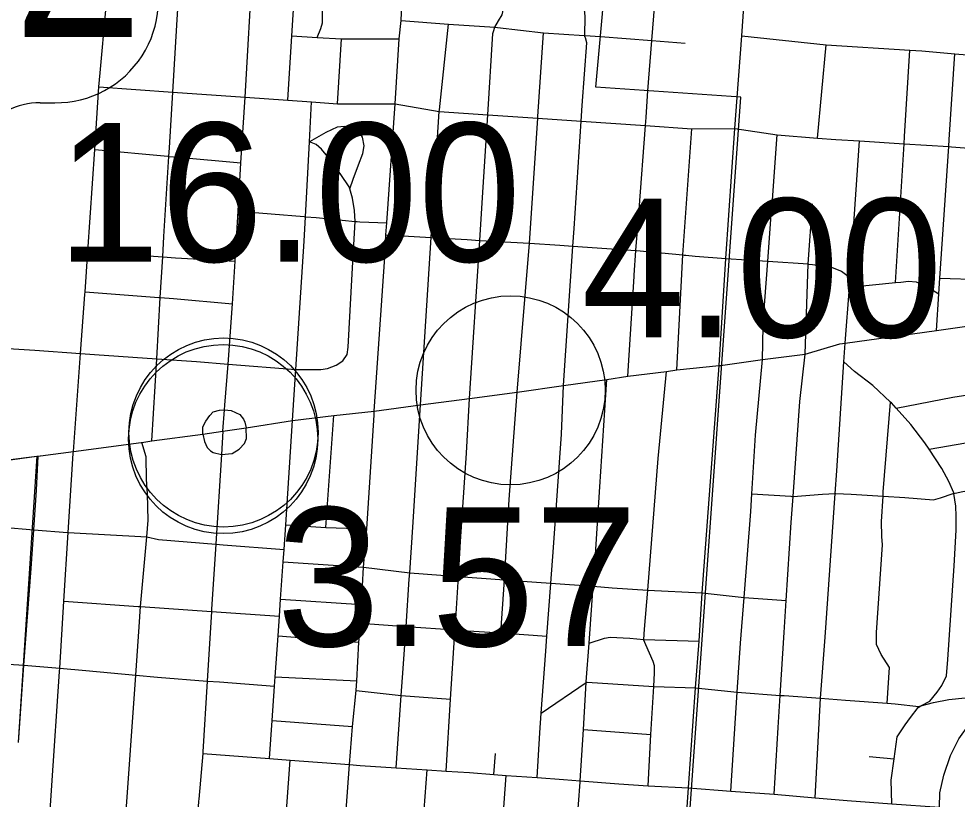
# Model space of a CAD drawing. Extents: x 1659811 to 1934326, y 644115 to 934867.
# Drawn here: x 1844319 to 1851761, y 714701 to 720893 of the extents above; entities that cross this region are included whole.
import ezdxf

# ---------------------------------------------------------------- set-up
doc = ezdxf.new("R2010")
doc.units = 0
for name, color, linetype in [('Default', 7, 'Continuous'), ('GM_X_City_Street', 7, 'Continuous'), ('GM_X_Corporation', 7, 'Continuous'), ('GM_X_State_Route', 7, 'Continuous'), ('GM_X_Township', 7, 'Continuous'), ('GM_X_US_Route', 7, 'Continuous'), ('GM_X_US_Shield', 7, 'Continuous')]:
    doc.layers.add(name, color=color, linetype=linetype)

msp = doc.modelspace()

# ---------------------------------------------------------------- linework, layer by layer
at = {"layer": 'Default'}
for centre in [(1848219.2, 717945.2), (1845943, 717610.6), (1845939.7, 717558.1)]:
    msp.add_circle(centre, 750, dxfattribs=at)
at = {"layer": 'GM_X_City_Street'}
for points in [[(1847136.1, 717747.7), (1847138.2, 717780.3), (1847221.1, 719001), (1847231, 719179.2), (1847238.4, 719273.3), (1847302.8, 720217.7), (1847336.2, 720733.9), (1847351.1, 720878.7), (1847356, 721002.4), (1847374.6, 721204.2), (1847385.7, 721393.6), (1847399.4, 721544.6), (1847420.4, 721866.4), (1847441.9, 722083.5), (1847446.3, 722138.7), (1847451.3, 722195.6), (1847451.7, 722201)], [(1848084.7, 720792.8), (1848094, 720825.8), (1848123, 720875.2), (1848152.1, 720924.6), (1848169.5, 720994.3), (1848181.1, 721145.3), (1848204.4, 721490.9), (1848224.7, 721807.5), (1848253.8, 722125.6)], [(1846452.1, 720247.8), (1846484.5, 720756.5), (1846527.2, 721425.7), (1846564.1, 722003.9)], [(1845374.4, 717543.3), (1845412.9, 718196.1), (1845441.5, 718680.8), (1845460.5, 719004.3), (1845470, 719165.4), (1845509.8, 719801.2), (1845514, 719869.8), (1845541.1, 720311.2), (1845573.7, 720842.3), (1845612.4, 721483.7), (1845633.1, 721594.4), (1845669.7, 721687.6), (1845727.2, 721808.2), (1845773.2, 721879.1), (1845802, 721906.3), (1845862.9, 721938.7)], [(1845953.2, 717827.2), (1845978.3, 718153.9), (1846015.1, 718631.2), (1846034.7, 718969.4), (1846057.6, 719365.7), (1846079.8, 719750), (1846115.1, 720271.3), (1846176, 721336.5), (1846181.8, 721443.2), (1846210.7, 721973)], [(1848811.9, 720741.9), (1848811.4, 720743.7), (1848808.7, 720753), (1848807.3, 720758.9), (1848811.4, 720910), (1848802.7, 720991.4), (1848802.7, 721107.5), (1848834.7, 721453.2), (1848854, 721730.5)], [(1850016, 720267.2), (1850051.9, 720757.4), (1850121, 721758)], [(1844955.2, 720352), (1844965, 720464.1), (1845008.7, 720960.5), (1845020.2, 721012.3), (1845075.9, 721139), (1845161.1, 721321.1), (1845161.9, 721351.1), (1845166, 721425.2), (1845174.8, 721453), (1845185.5, 721474.7), (1845201.9, 721490.3), (1845256.4, 721506.8)], [(1849306.8, 720321.4), (1849339.1, 720719.4), (1849384.4, 721279.4), (1849396.1, 721424)], [(1846685.3, 720744.4), (1846713.5, 720816.1), (1846728.8, 720859.8), (1846728.1, 720907.9), (1846724, 721046.3), (1846731.3, 721092.2), (1846764.6, 721135.4), (1846802.8, 721142.3), (1846856.7, 721138.8), (1846936.1, 721114.5), (1847009.1, 721080.4), (1847078, 721038.4), (1847139, 721002.5), (1847192.7, 720991), (1847242.7, 720989.6), (1847356, 721002.4)], [(1847351.1, 720878.7), (1847728, 720849.1), (1848094, 720825.8), (1848116.1, 720823.3)], [(1847504.1, 717830.8), (1847588.7, 719156.6), (1847588.9, 719158.8), (1847653.4, 720157.5), (1847654.2, 720169.2), (1847728, 720849.1)], [(1848116.1, 720823.3), (1848480.3, 720781.7), (1848802.9, 720759.1), (1848807.3, 720758.9), (1848931, 720751.7)], [(1846484.5, 720756.5), (1846685.3, 720744.4), (1846879, 720732.8), (1847336.2, 720733.9)], [(1846847.7, 720216.8), (1846879, 720732.8)], [(1847893.7, 717880.4), (1847974.2, 719134.7), (1847996, 719474.9), (1848038.2, 720131.1), (1848079.5, 720774.6), (1848084.7, 720792.8)], [(1848434.9, 720107.4), (1848435.5, 720116.7), (1848480.3, 720781.7)], [(1848639.9, 717982.8), (1848714, 719089.7), (1848723.5, 719229.8), (1848779, 720080.3), (1848787.1, 720204.3), (1848823.3, 720702.4), (1848811.9, 720741.9)], [(1848931, 720751.7), (1849339.1, 720719.4), (1849603.6, 720698.5)], [(1850051.9, 720757.4), (1850720.2, 720686.9), (1851385.2, 720643.8), (1851480.8, 720637.6), (1851742.3, 720615.1), (1852069.6, 720587), (1852396.5, 720559), (1852691.7, 720533.7)], [(1850651.7, 719946.4), (1850720.2, 720686.9)], [(1851343.4, 719958.9), (1851343.4, 719958.9), (1851385.2, 720643.8)], [(1851697, 719935.9), (1851697, 719935.9), (1851742.3, 720615.1)], [(1844751.8, 717443.6), (1844752.9, 717460.7), (1844809.9, 718237.9), (1844844.1, 718705.7), (1844845.5, 718726), (1844867.1, 719046), (1844921.8, 719856.3), (1844955.2, 720352)], [(1844955.2, 720352), (1845541.1, 720311.2), (1846115.1, 720271.3), (1846452.1, 720247.8), (1846639.7, 720233.1), (1846847.7, 720216.8), (1847302.8, 720217.7)], [(1849293.7, 720110.6), (1849293.7, 720111.7), (1849306.8, 720321.4)], [(1846513.5, 718074.5), (1846515.9, 718109.6), (1846583.5, 719127.9), (1846593.4, 719322.3), (1846623.6, 719916.6), (1846639.7, 720233.1)], [(1847302.8, 720217.7), (1847653.4, 720157.5), (1848038.2, 720131.1), (1848434.6, 720103.9), (1848779, 720080.3), (1849289.6, 720045.3), (1849657.1, 720020.1), (1849998.1, 720022.8)], [(1849872, 718140.7), (1849926, 718991.5), (1849998.1, 720022.8), (1850016, 720267.2)], [(1848272.1, 717930.2), (1848370, 719111.3), (1848434.6, 720103.9), (1848434.9, 720107.4)], [(1849237.6, 719373.6), (1849238.2, 719380.5), (1849289.6, 720045.3), (1849293.7, 720110.6)], [(1846945.1, 719542.8), (1846969.8, 719619.8), (1847013.2, 719734.8), (1847047.8, 719824), (1847057.6, 719885.8), (1847045.5, 719952.3), (1847018.7, 719995.2), (1846987.4, 720018.1), (1846953.8, 720033.2), (1846901.9, 720038.7), (1846843.7, 720032.4), (1846754.5, 719990.9), (1846623.6, 719916.6)], [(1849537.9, 718108), (1849585.6, 719019.1), (1849657.1, 720020.1)], [(1849998.1, 720022.8), (1850333.5, 719970.8), (1850651.7, 719946.4), (1850798.6, 719935.1), (1850986.5, 719923.3), (1851339.8, 719901), (1851693.2, 719878.6), (1851715.4, 719877.2), (1852021.1, 719851.6), (1852340.8, 719824.7), (1852470, 719813.9), (1852589.7, 719804.8), (1852597.6, 719804.2)], [(1846515.9, 718109.6), (1846631.9, 718110.2), (1846713.9, 718109.8), (1846766.2, 718118.3), (1846837, 718144.4), (1846888, 718179), (1846923.5, 718228.1), (1846931.2, 718288), (1846962.1, 718870.3), (1846986.1, 719285), (1846982.7, 719372.9), (1846965.5, 719469.6), (1846945.1, 719542.8), (1846940.1, 719560.5), (1846872.8, 719656.7), (1846794.1, 719769.2), (1846718.6, 719857.6), (1846677.6, 719894.9), (1846623.6, 719916.6)], [(1850294.5, 719447.2), (1850295.2, 719457.2), (1850333.5, 719970.8)], [(1850873.1, 718319), (1850905.4, 718763.4), (1850986.5, 719923.3)], [(1851272.5, 718799.8), (1851339.8, 719901), (1851343.4, 719958.9)], [(1851596, 718420.8), (1851615.2, 718709.3), (1851623.5, 718833.6), (1851693.2, 719878.6), (1851697, 719935.9)], [(1844921.8, 719856.3), (1845500.7, 719802)], [(1845500.7, 719802), (1845502.8, 719801.8), (1845509.8, 719801.2), (1845582.1, 719794.4), (1846079.8, 719750)], [(1850221.8, 718452.3), (1850222.4, 718481.2), (1850258.8, 718969.6), (1850294.5, 719447.2)], [(1850554.9, 718232.4), (1850578.8, 718947.2), (1850611.9, 719423.2)], [(1846057.6, 719365.7), (1846582.4, 719323.2), (1846593.4, 719322.3), (1846594.3, 719322.3)], [(1846594.3, 719322.3), (1846676.9, 719315.6), (1846986.1, 719285), (1846992.1, 719284.4), (1847002.7, 719283.5), (1847023.2, 719282.6)], [(1849198, 718847.2), (1849198.8, 718859.1), (1849212.9, 719053.9), (1849237.6, 719373.6)], [(1847023.2, 719282.6), (1847238.4, 719273.3)], [(1847231, 719179.2), (1847588.7, 719156.6), (1847874.5, 719140.6), (1847974.2, 719134.7), (1848370, 719111.3), (1848609.7, 719097.2), (1848714, 719089.7), (1849212.9, 719053.9), (1849218.8, 719053.5), (1849585.6, 719019.1), (1849596.6, 719018), (1849609.2, 719016.8)], [(1844867.1, 719046), (1845460.5, 719004.3), (1845563, 718997.2), (1846034.7, 718969.4)], [(1849609.2, 719016.8), (1849681.8, 719010), (1849926, 718991.5)], [(1849926, 718991.5), (1850258.8, 718969.6), (1850578.8, 718947.2), (1850582.4, 718946.9), (1850612.6, 718942.5), (1850631, 718939.9)], [(1850631, 718939.9), (1850668.1, 718934.5), (1850755.9, 718926), (1850843, 718891.5), (1850886, 718858.2), (1850905.4, 718763.4), (1851272.5, 718799.8), (1851314.7, 718804), (1851374.9, 718810.3), (1851434.8, 718806.7), (1851510, 718774.5), (1851615.2, 718709.3)], [(1849149.8, 718056.8), (1849198, 718847.2)], [(1851623.5, 718833.6), (1851953.3, 718823.5), (1852264, 718813.9), (1852586.5, 718804.1)], [(1844845.5, 718726), (1845428.9, 718681.8), (1845430.6, 718681.7)], [(1845430.6, 718681.7), (1845441.5, 718680.8), (1845545.6, 718672.9), (1846015.1, 718631.2)], [(1850215.9, 718189.9), (1850221.8, 718452.3)], [(1842933.1, 718357.8), (1844447.1, 718263.8), (1844809.9, 718237.9), (1844918.4, 718230.1), (1845412.9, 718196.1), (1845727.2, 718174.5), (1845978.3, 718153.9), (1846515.9, 718109.6)], [(1850634.9, 714711.2), (1850676.4, 715502.1), (1850712.8, 715987.5), (1850792.6, 717127.3), (1850805.1, 717305.8), (1850862.2, 718172.1), (1850873.1, 718319)], [(1850310.1, 714742), (1850339.8, 715270.7), (1850356, 715525.3), (1850387.6, 716023), (1850404.3, 716277.1), (1850445, 716897.3), (1850459.6, 717104), (1850512.9, 717857.5), (1850554.9, 718232.4)], [(1849507.9, 713009.7), (1849532.7, 713412.2), (1849554.7, 713757.9), (1849580.9, 714092.6), (1849583.4, 714126.3), (1849606.5, 714451.1), (1849629.4, 714790.6), (1849684.4, 715585.1), (1849713.6, 715954.1), (1849739, 716339.8), (1849872, 718140.7)], [(1849965.5, 714766), (1850014.5, 715550), (1850043, 715938.8), (1850070.9, 716302.5), (1850123.4, 716984.8), (1850132, 717123.1), (1850160.9, 717589.1), (1850215.9, 718189.9)], [(1851242.9, 714665.2), (1851236.2, 714851.9), (1851259.8, 715020.9), (1851284.2, 715195.3), (1851349.1, 715290.6), (1851391, 715349.7), (1851451.1, 715429), (1851472.9, 715441.3), (1851542.6, 715480.5), (1851602.7, 715550.9), (1851638.3, 715604), (1851674.5, 715679.1), (1851686.3, 715811.1), (1851735.8, 716553.3), (1851752, 716835.5), (1851751.2, 716945.7), (1851749.5, 717026), (1851733, 717127.8), (1851732.6, 717130.7), (1851693.2, 717222), (1851638.2, 717325.8), (1851537.3, 717477.8), (1851503.9, 717528.2), (1851392.1, 717673.7), (1851276.5, 717804.1), (1851239, 717846.5), (1851232.6, 717852.4), (1851090.9, 717983.1), (1850946, 718095.5), (1850862.2, 718172.1)], [(1846489.1, 717706.1), (1846513.5, 718074.5)], [(1849309.9, 714808), (1849332.5, 715213.6), (1849353.8, 715596), (1849359.8, 715704), (1849361.4, 715760.1), (1849348.4, 715794.5), (1849292.2, 715926.4), (1849275.2, 715963), (1849275.7, 715969.4), (1849281.8, 716051), (1849306.2, 716359), (1849389.1, 717404.9), (1849454.3, 718094.9)], [(1848537.3, 716413.7), (1848537.4, 716415.4), (1848558.1, 716699.4), (1848622.2, 717597.5), (1848639.9, 717982.8)], [(1848673.1, 713046.4), (1848673.1, 713046.7), (1848705.3, 713424.7), (1848705.4, 713425.7), (1848707.9, 713773), (1848708, 713794.5), (1848724.6, 714151.6), (1848729.5, 714258.9), (1848745.6, 714487.2), (1848770.3, 714837.1), (1848770.9, 714847.1), (1848796.1, 715255.1), (1848819, 715626.9), (1848819.4, 715633.4), (1848841.5, 715938.1), (1848874.3, 716390.4), (1848889.4, 716599.6), (1848926.3, 717179.8), (1848981.9, 718032.1)], [(1851276.5, 717804.1), (1851726.6, 717890.5), (1852066.3, 717942.9), (1852135, 717966.9), (1852169.7, 717990), (1852212.2, 718018.7)], [(1848170.5, 716442.3), (1848208.9, 717078.3), (1848272.1, 717930.2)], [(1845937.2, 717620.1), (1845950.2, 717789.4), (1845953.2, 717827.2)], [(1847310.8, 714951), (1847351.5, 715524.3), (1847361.5, 715665.7), (1847390, 716072.6), (1847416.1, 716445.8), (1847419.5, 716496.1), (1847444.1, 716859.9), (1847504.1, 717830.8)], [(1847777.5, 716024.5), (1847778.8, 716045), (1847805.5, 716468), (1847823, 716744.7), (1847869.4, 717447), (1847893.7, 717880.4)], [(1851173.1, 717117.6), (1851173.2, 717119.8), (1851174.5, 717140.8), (1851232.6, 717852.4)], [(1845778.5, 717598.4), (1845778.2, 717655.9), (1845801.5, 717699.4), (1845834.8, 717744.5), (1845859.7, 717773.8), (1845910.2, 717788.4), (1845950.2, 717789.4), (1846004.1, 717785.7), (1846071.2, 717753.6), (1846102.2, 717716.7), (1846111.5, 717692.4), (1846121.5, 717648.8)], [(1846753.5, 716857.1), (1846817.8, 717745.8)], [(1846836.5, 713121.5), (1846840, 713499.7), (1846863, 713872.6), (1846885.8, 714244), (1846886.8, 714256.5), (1846914.5, 714615.1), (1846942.4, 714976), (1846965.8, 715278.3), (1846995.6, 715563.4), (1847000.9, 715639.8), (1847015.2, 715946.2), (1847030.6, 716097.6), (1847037.6, 716245.3), (1847054, 716543.1), (1847079.5, 716846.2), (1847136.1, 717747.7)], [(1846308, 715023.6), (1846329.1, 715326.9), (1846348, 715598.4), (1846353.2, 715673), (1846375.4, 715997), (1846386.3, 716154.8), (1846395.5, 716289.2), (1846415.8, 716584.9), (1846422.4, 716681.3), (1846436, 716879.2), (1846489.1, 717706.1)], [(1845778.5, 717598.4), (1845790.9, 717539.3), (1845813.5, 717492.5), (1845840.8, 717465.7), (1845860.4, 717451.1), (1845925.7, 717437.3), (1846010.2, 717442.7), (1846067.2, 717477.1), (1846108.5, 717522.1), (1846125.8, 717563.7), (1846121.5, 717648.8)], [(1851537.3, 717477.8), (1852043.3, 717564.7), (1852114, 717586.7), (1852150.9, 717615.7), (1852188.4, 717640.2)], [(1845117.9, 713864.1), (1845246.8, 715685.8), (1845273.9, 716068.9), (1845284.5, 716229.1), (1845334.6, 716782.1), (1845344.6, 716914), (1845338.9, 717124.7), (1845333.2, 717240.9), (1845328.9, 717418.6), (1845293.9, 717532.4)], [(1844358.5, 715764.7), (1844418.8, 716530.8), (1844438.7, 716839.1), (1844458.9, 717153), (1844474.1, 717423.7)], [(1844471.6, 713183.6), (1844520.2, 713905.8), (1844641.9, 715713.4), (1844643.6, 715740.3), (1844677.5, 716273.2), (1844712.1, 716817.8), (1844751.8, 717443.6)], [(1850132, 717123.1), (1850442.6, 717104.2), (1850449.6, 717103.7)], [(1850449.6, 717103.7), (1850453, 717103.5), (1850459.6, 717104), (1850693.6, 717120.6), (1850792.6, 717127.3), (1850797.9, 717127.6), (1850919.8, 717122.1), (1851172.3, 717105.3), (1851345.3, 717093.8), (1851572.9, 717075.2), (1851629.4, 717091.6), (1851728.4, 717126.8), (1851733, 717127.8), (1851817.1, 717146.3), (1851882.9, 717140.4), (1851958.2, 717112.1), (1852070.9, 717066.8), (1852145.8, 717040.7), (1852189.8, 717025.3), (1852445.9, 717009.2), (1852483.2, 717006.2)], [(1851204.2, 715463.1), (1851224.2, 715746.3), (1851157.1, 715850.4), (1851121.3, 715927.6), (1851120.1, 716023.9), (1851168.3, 716720.1), (1851164.2, 716786.3), (1851159.7, 716904.7), (1851172.3, 717105.3), (1851173.1, 717117.6)], [(1844193.2, 716858.4), (1844438.7, 716839.1)], [(1846436, 716879.2), (1846753.5, 716857.1), (1847079.5, 716846.2)], [(1844438.7, 716839.1), (1844706.9, 716818.2)], [(1844706.9, 716818.2), (1844707, 716818.2), (1844712.1, 716817.8), (1845334.6, 716782.1), (1845426.1, 716762.1), (1845881.1, 716725.2), (1845939.7, 716720.5)], [(1845939.7, 716720.5), (1845940.3, 716720.4), (1846422.4, 716681.3)], [(1846415.8, 716584.9), (1847049.3, 716543.4)], [(1847049.3, 716543.4), (1847054, 716543.1), (1847419.5, 716496.1), (1847805.5, 716468), (1848170.5, 716442.3), (1848274.3, 716435), (1848537.4, 716415.4), (1848874.3, 716390.4), (1849025.1, 716379.1), (1849306.2, 716359), (1849739, 716339.8)], [(1848142.4, 716020.2), (1848170.5, 716442.3)], [(1848430.7, 714872.5), (1848451.4, 715227.1), (1848462.6, 715382.9), (1848498.3, 715877.2), (1848506.9, 715995.5), (1848537.3, 716413.7)], [(1849739, 716339.8), (1850070.9, 716302.5), (1850404.3, 716277.1)], [(1844677.5, 716273.2), (1845264.7, 716230.6)], [(1846395.5, 716289.2), (1847037.6, 716245.3)], [(1845264.7, 716230.6), (1845265.2, 716230.5), (1845284.5, 716229.1), (1845847.6, 716191.1), (1846386.3, 716154.8)], [(1847030.6, 716097.6), (1847390, 716072.6), (1847778.8, 716045), (1847840.6, 716040.6), (1848142.4, 716020.2), (1848506.9, 715995.5)], [(1846375.4, 715997), (1847015.2, 715946.2)], [(1847707.9, 714924.8), (1847743.9, 715494.2), (1847777.5, 716024.5)], [(1848841.5, 715938.1), (1848963.5, 715978), (1849007.8, 715986.8), (1849165.6, 715978.2), (1849275.7, 715969.4), (1849713.6, 715954.1)], [(1844114, 715780), (1844358.5, 715764.7)], [(1844316.8, 715152.6), (1844358.5, 715764.7)], [(1844358.5, 715764.7), (1844643.6, 715740.3), (1844851.6, 715722.4), (1845246.8, 715685.8), (1845418.5, 715669.9), (1845813.6, 715639.1), (1845909.6, 715631.6), (1846348, 715598.4)], [(1846353.2, 715673), (1847000.9, 715639.8)], [(1848462.6, 715382.9), (1848819, 715626.9), (1848825.3, 715631.2), (1849353.8, 715596), (1849684.4, 715585.1)], [(1846995.6, 715563.4), (1847351.5, 715524.3), (1847743.9, 715494.2)], [(1849684.4, 715585.1), (1850014.5, 715550), (1850356, 715525.3), (1850370.2, 715524.3), (1850388.5, 715523)], [(1850388.5, 715523), (1850676.4, 715502.1), (1850874.4, 715487.8), (1851204.2, 715463.1), (1851267.8, 715458.4), (1851457.3, 715436.9), (1851472.9, 715441.3), (1851572.3, 715469.6), (1851695, 715492.1), (1851823.6, 715506.4)], [(1851602.4, 714585.4), (1851606.3, 714616.1), (1851621.1, 714638.2), (1851623.6, 714752.5), (1851655.6, 714891.9), (1851708.2, 715048.7), (1851774.1, 715181.1), (1851859.7, 715303), (1851944, 715396.2), (1851996.2, 715457.4), (1852020.8, 715474.7), (1852033.7, 715508.4)], [(1846329.1, 715326.9), (1846965.8, 715278.3)], [(1848796.1, 715255.1), (1849332.5, 715213.6)], [(1845777.8, 715063.4), (1846308, 715023.6), (1846472.1, 715011.3), (1846942.4, 714976), (1847025.1, 714969.8), (1847310.8, 714951), (1847556.3, 714934.8), (1847707.9, 714924.8), (1847894, 714912.5), (1848085.7, 714898.2), (1848183.8, 714890.9), (1848430.7, 714872.5), (1848638.8, 714856.9), (1848770.9, 714847.1), (1849078.1, 714824.1), (1849309.9, 714808), (1849629.4, 714790.6)], [(1846329.5, 713129.5), (1846359.1, 713519.5), (1846387.9, 713900), (1846416.9, 714283.1), (1846444.4, 714645.9), (1846472.1, 715011.3)], [(1848085.7, 714898.2), (1848098.4, 715063)], [(1851061.6, 715039.4), (1851259.8, 715020.9)], [(1847534.9, 714617.9), (1847556.3, 714934.8)], [(1848042.5, 713060.3), (1848072.2, 713449.1), (1848099.2, 713803.9), (1848103.6, 713862.1), (1848130.9, 714186), (1848149.5, 714408), (1848158, 714527.5), (1848183.8, 714890.9)], [(1849629.4, 714790.6), (1849965.5, 714766), (1850310.1, 714742), (1850634.9, 714711.2), (1850888.7, 714691.4), (1851242.9, 714665.2), (1851621.1, 714638.2), (1852333.3, 714585.4), (1852608.5, 714566), (1852749.1, 714534.8), (1852864.1, 714526.8), (1853153.9, 714509.4), (1853332.9, 714498.9), (1853491.5, 714497.8), (1853830.8, 714474.7), (1854168.1, 714448.2), (1854505.9, 714423.8), (1854775.7, 714403.2), (1854803.1, 714408)]]:
    msp.add_lwpolyline(points, dxfattribs=at)
at = {"layer": 'GM_X_Corporation'}
for points in [[(1844313.3, 710162.9), (1844342.5, 710075.2), (1844342.5, 710007), (1844352.2, 709977.7), (1844352.2, 709948.5), (1844352.2, 709935.5), (1845930.3, 709838.2), (1846777, 709789.4), (1848418.5, 709655.1), (1849282.9, 709586.9), (1850045.4, 720270.2), (1848894.7, 720349.9), (1849000.5, 721517.9)], [(1842337, 717133.2), (1844461.3, 717421.5), (1844313.1, 715152.7)]]:
    msp.add_lwpolyline(points, dxfattribs=at)
at = {"layer": 'GM_X_State_Route'}
for points in [[(1849883, 718142.3), (1850215.9, 718189.9), (1850554.9, 718232.4), (1850829.5, 718312.8), (1850873.1, 718319), (1851596, 718420.8), (1851929.8, 718467.8), (1852167.8, 718501.3), (1852241.1, 718511.8), (1852574.1, 718559.6), (1852988.1, 718610.8), (1853318.8, 718651.7), (1853705.2, 718699.5), (1854073.6, 718749), (1854468.8, 718802), (1854805.1, 718841.7), (1855227, 718891.4), (1855227.6, 718891.5)], [(1845937.2, 717620.1), (1846121.5, 717648.8), (1846489.1, 717706.1), (1846817.8, 717745.8), (1847138.2, 717780.3), (1847504.1, 717830.8), (1847893.7, 717880.4), (1848272.1, 717930.2), (1848639.9, 717982.8), (1848981.9, 718032.1), (1849149.8, 718056.8), (1849454.3, 718094.9), (1849537.9, 718108), (1849872, 718140.7), (1849883, 718142.3)]]:
    msp.add_lwpolyline(points, dxfattribs=at)
at = {"layer": 'GM_X_Township'}
msp.add_lwpolyline([(1849183.1, 708516.2), (1849282.1, 709573.4), (1849282.9, 709586.9), (1849332.5, 710378.2), (1849375.5, 711275.9), (1849445.8, 712262.3), (1849507.9, 713009.7), (1849532.7, 713412.2), (1849554.7, 713757.9), (1849580.9, 714092.6), (1849583.4, 714126.3), (1849606.6, 714451.1), (1849629.4, 714790.6), (1849684.4, 715585.1), (1849713.6, 715954.1), (1849738.9, 716339.8), (1849872, 718140.7), (1849926, 718991.5), (1849998.1, 720022.8), (1850016, 720267.2), (1850051.9, 720757.4), (1850121, 721758)], dxfattribs=at)
at = {"layer": 'GM_X_US_Route'}
for points in [[(1844491.2, 717425.9), (1844752.9, 717460.7), (1845290.1, 717531.9), (1845293.9, 717532.4), (1845374.4, 717543.3), (1845778.5, 717598.4), (1845937.2, 717620.1)], [(1845937.2, 717620.1), (1845925.7, 717437.3), (1845881.2, 716726.8)], [(1842607.2, 717172.1), (1843288.8, 717269.4), (1843569.6, 717306.7), (1843800.7, 717337.3), (1844204.3, 717390.9), (1844232.6, 717394.3), (1844462.8, 717422.2), (1844474.1, 717423.7), (1844489.1, 717425.7), (1844491.2, 717425.9)], [(1845881.2, 716726.8), (1845881.1, 716725.2), (1845848.6, 716207.8), (1845847.6, 716191.1), (1845813.6, 715639.1), (1845778.9, 715076.3), (1845777.8, 715063.4), (1845745.7, 714701.1), (1845744.7, 714684.7), (1845723.3, 714322.2), (1845701.2, 713948.8), (1845700.7, 713939.9), (1845693.6, 713823.9), (1845684.8, 713679.8)]]:
    msp.add_lwpolyline(points, dxfattribs=at)
at = {"layer": 'GM_X_US_Shield'}
msp.add_line((1844488.9, 720226.1), (1844604.9, 720226.1), dxfattribs=at)
for centre, radius, start, end in [((1844614, 721038.2), 812.1, 269.36174, 25.16808), ((1844488.9, 719646), 580.1, 90, 143.1301)]:
    msp.add_arc(centre, radius, start, end, dxfattribs=at)

# ---------------------------------------------------------------- texts
at = {"layer": 'Default'}
for s, p in [('16.00', (1844621.8, 718966.3)), ('4.00', (1848781.2, 718366.1)), ('3.57', (1846364, 715915.9))]:
    msp.add_text(s, height=1100, dxfattribs=at).set_placement(p)
at = {"layer": 'GM_X_US_Shield'}
msp.add_text('62', height=1392.19, dxfattribs=at).set_placement((1843236.7, 720748.2))

doc.saveas('drawing.dxf')
